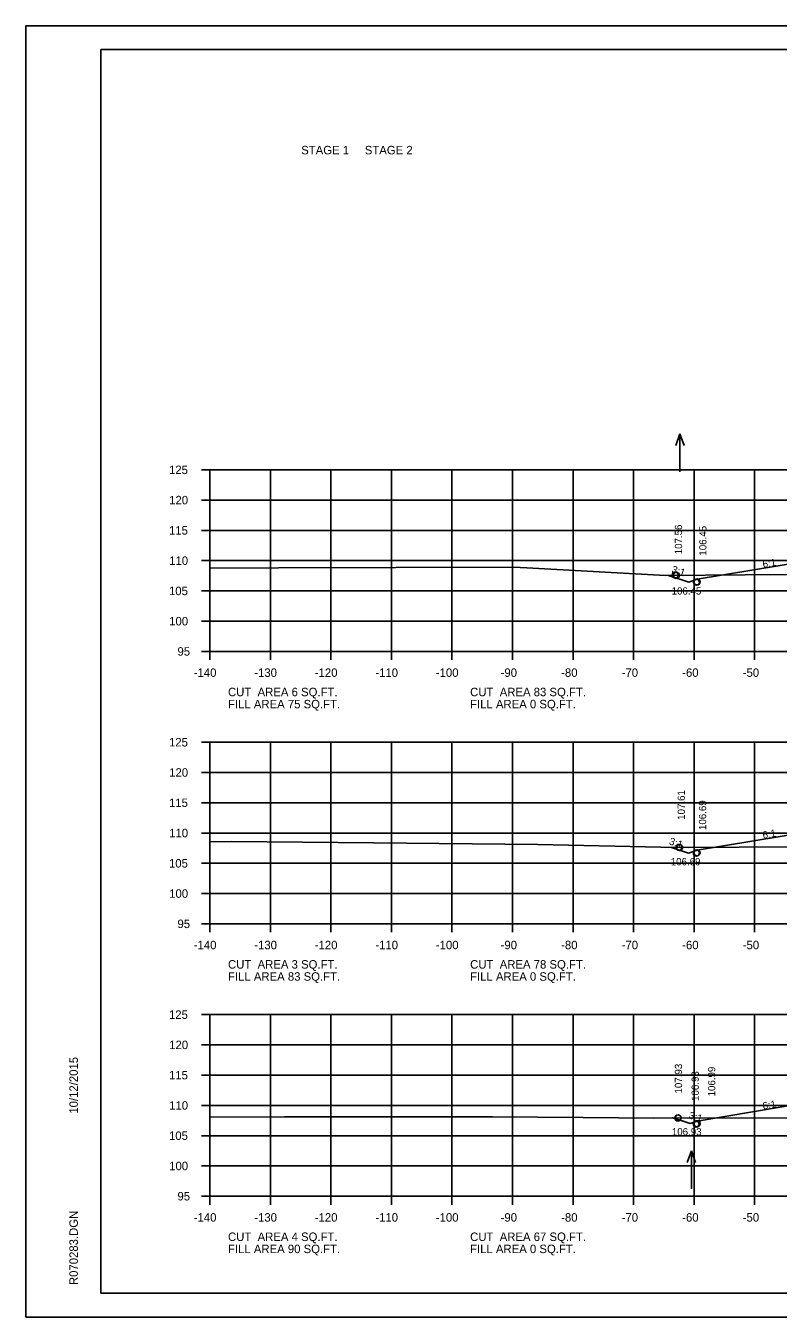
# Model space of a CAD drawing. Extents: x 1175611 to 1176402, y -433344 to -416213.
# Drawn here: x 1175610.6 to 1175734.9, y -425876.7 to -425663.4 of the extents above; entities that cross this region are included whole.
import ezdxf

# ---------------------------------------------------------------- set-up
doc = ezdxf.new("R2010")
doc.units = 0
for name, color, linetype in [('Default', 7, 'Continuous'), ('R_Axis', 7, 'Continuous'), ('R_Axis Annot', 7, 'Continuous'), ('R_Border', 7, 'Continuous'), ('R_Exist Surface', 7, 'Continuous'), ('R_Fin Surface', 7, 'Continuous'), ('R_Grid', 7, 'Continuous'), ('R_No Plot', 7, 'Continuous'), ('R_Water Annot', 7, 'Continuous'), ('R_Xsect Elev', 7, 'Continuous'), ('R_Xsect Slope', 7, 'Continuous')]:
    doc.layers.add(name, color=color, linetype=linetype)

msp = doc.modelspace()

# ---------------------------------------------------------------- linework, layer by layer
at = {"layer": 'R_Axis'}
for p, q in [((1175639.57, -425736.72), (1175640.97, -425736.72)), ((1175640.97, -425766.72), (1175640.97, -425736.72)), ((1175639.57, -425741.72), (1175640.97, -425741.72)), ((1175639.57, -425746.72), (1175640.97, -425746.72)), ((1175639.57, -425751.72), (1175640.97, -425751.72)), ((1175639.57, -425756.72), (1175640.97, -425756.72)), ((1175639.57, -425761.72), (1175640.97, -425761.72)), ((1175639.57, -425766.72), (1175640.97, -425766.72)), ((1175640.97, -425766.72), (1175920.97, -425766.72)), ((1175640.97, -425768.12), (1175640.97, -425766.72)), ((1175650.97, -425768.12), (1175650.97, -425766.72)), ((1175660.97, -425768.12), (1175660.97, -425766.72)), ((1175670.97, -425768.12), (1175670.97, -425766.72)), ((1175680.97, -425768.12), (1175680.97, -425766.72)), ((1175690.97, -425768.12), (1175690.97, -425766.72)), ((1175700.97, -425768.12), (1175700.97, -425766.72)), ((1175710.97, -425768.12), (1175710.97, -425766.72)), ((1175720.97, -425768.12), (1175720.97, -425766.72)), ((1175730.97, -425768.12), (1175730.97, -425766.72)), ((1175639.57, -425781.72), (1175640.97, -425781.72)), ((1175640.97, -425811.72), (1175640.97, -425781.72)), ((1175639.57, -425786.72), (1175640.97, -425786.72)), ((1175639.57, -425791.72), (1175640.97, -425791.72)), ((1175639.57, -425796.72), (1175640.97, -425796.72)), ((1175639.57, -425801.72), (1175640.97, -425801.72)), ((1175639.57, -425806.72), (1175640.97, -425806.72)), ((1175639.57, -425811.72), (1175640.97, -425811.72)), ((1175640.97, -425811.72), (1175920.97, -425811.72)), ((1175640.97, -425813.12), (1175640.97, -425811.72)), ((1175650.97, -425813.12), (1175650.97, -425811.72)), ((1175660.97, -425813.12), (1175660.97, -425811.72)), ((1175670.97, -425813.12), (1175670.97, -425811.72)), ((1175680.97, -425813.12), (1175680.97, -425811.72)), ((1175690.97, -425813.12), (1175690.97, -425811.72)), ((1175700.97, -425813.12), (1175700.97, -425811.72)), ((1175710.97, -425813.12), (1175710.97, -425811.72)), ((1175720.97, -425813.12), (1175720.97, -425811.72)), ((1175730.97, -425813.12), (1175730.97, -425811.72)), ((1175639.57, -425826.72), (1175640.97, -425826.72)), ((1175640.97, -425856.72), (1175640.97, -425826.72)), ((1175639.57, -425831.72), (1175640.97, -425831.72)), ((1175639.57, -425836.72), (1175640.97, -425836.72)), ((1175639.57, -425841.72), (1175640.97, -425841.72)), ((1175639.57, -425846.72), (1175640.97, -425846.72)), ((1175639.57, -425851.72), (1175640.97, -425851.72)), ((1175639.57, -425856.72), (1175640.97, -425856.72)), ((1175640.97, -425856.72), (1175920.97, -425856.72)), ((1175640.97, -425858.12), (1175640.97, -425856.72)), ((1175650.97, -425858.12), (1175650.97, -425856.72)), ((1175660.97, -425858.12), (1175660.97, -425856.72)), ((1175670.97, -425858.12), (1175670.97, -425856.72)), ((1175680.97, -425858.12), (1175680.97, -425856.72)), ((1175690.97, -425858.12), (1175690.97, -425856.72)), ((1175700.97, -425858.12), (1175700.97, -425856.72)), ((1175710.97, -425858.12), (1175710.97, -425856.72)), ((1175720.97, -425858.12), (1175720.97, -425856.72)), ((1175730.97, -425858.12), (1175730.97, -425856.72))]:
    msp.add_line(p, q, dxfattribs=at)
at = {"layer": 'R_Border'}
for p, q in [((1175622.97, -425667.26), (1175939.15, -425667.26)), ((1175622.97, -425872.72), (1175622.97, -425667.26)), ((1175622.97, -425872.72), (1175622.97, -425872.72)), ((1175939.15, -425872.72), (1175622.97, -425872.72))]:
    msp.add_line(p, q, dxfattribs=at)
at = {"layer": 'R_Exist Surface'}
for points in [[(1175640.97, -425752.98), (1175652.31, -425752.9), (1175691.12, -425752.81), (1175693.36, -425752.93), (1175716.26, -425754.17), (1175729.39, -425754.09), (1175766.46, -425753.93)], [(1175640.97, -425798.16), (1175644.55, -425798.12), (1175667.98, -425798.34), (1175695.18, -425798.61), (1175715.46, -425799.06), (1175719.99, -425799.13), (1175762.2, -425798.81)], [(1175640.97, -425843.64), (1175653.29, -425843.61), (1175687.66, -425843.58), (1175702.65, -425843.73), (1175714.3, -425843.8), (1175746.99, -425843.76)]]:
    msp.add_lwpolyline(points, dxfattribs=at)
at = {"layer": 'R_Fin Surface'}
for points in [[(1175716.76, -425754.16), (1175720.08, -425755.27), (1175721.48, -425754.8), (1175735.21, -425752.52), (1175743.48, -425751.14), (1175749.48, -425750.9), (1175751.48, -425750.86), (1175780.98, -425750.27), (1175810.48, -425750.86), (1175812.48, -425750.9), (1175818.48, -425751.14), (1175826.75, -425752.52), (1175840.48, -425754.8), (1175842.15, -425755.36), (1175843.95, -425754.76)], [(1175717.23, -425799.09), (1175720.05, -425800.03), (1175721.47, -425799.55), (1175735.2, -425797.27), (1175743.47, -425795.89), (1175749.47, -425795.65), (1175751.47, -425795.61), (1175780.97, -425795.02), (1175810.47, -425795.61), (1175812.47, -425795.65), (1175818.47, -425795.89), (1175826.75, -425797.27), (1175840.47, -425799.55), (1175841.96, -425800.05), (1175843.3, -425799.6)], [(1175717.32, -425843.7), (1175720.3, -425844.69), (1175721.47, -425844.3), (1175735.2, -425842.01), (1175743.47, -425840.64), (1175749.47, -425840.4), (1175751.47, -425840.36), (1175780.97, -425839.77), (1175810.47, -425840.36), (1175812.47, -425840.4), (1175818.47, -425840.64), (1175826.74, -425842.01), (1175840.47, -425844.3), (1175840.47, -425844.3), (1175841.49, -425844.64), (1175842.58, -425844.28)]]:
    msp.add_lwpolyline(points, dxfattribs=at)
at = {"layer": 'R_Grid'}
for p, q in [((1175640.97, -425736.72), (1175920.97, -425736.72)), ((1175640.97, -425766.72), (1175640.97, -425736.72)), ((1175650.97, -425766.72), (1175650.97, -425736.72)), ((1175660.97, -425766.72), (1175660.97, -425736.72)), ((1175670.97, -425766.72), (1175670.97, -425736.72)), ((1175680.97, -425766.72), (1175680.97, -425736.72)), ((1175690.97, -425766.72), (1175690.97, -425736.72)), ((1175700.97, -425766.72), (1175700.97, -425736.72)), ((1175710.97, -425766.72), (1175710.97, -425736.72)), ((1175720.97, -425766.72), (1175720.97, -425736.72)), ((1175730.97, -425766.72), (1175730.97, -425736.72)), ((1175640.97, -425741.72), (1175920.97, -425741.72)), ((1175640.97, -425746.72), (1175920.97, -425746.72)), ((1175640.97, -425751.72), (1175920.97, -425751.72)), ((1175640.97, -425756.72), (1175920.97, -425756.72)), ((1175640.97, -425761.72), (1175920.97, -425761.72)), ((1175640.97, -425766.72), (1175920.97, -425766.72)), ((1175640.97, -425781.72), (1175920.97, -425781.72)), ((1175640.97, -425811.72), (1175640.97, -425781.72)), ((1175650.97, -425811.72), (1175650.97, -425781.72)), ((1175660.97, -425811.72), (1175660.97, -425781.72)), ((1175670.97, -425811.72), (1175670.97, -425781.72)), ((1175680.97, -425811.72), (1175680.97, -425781.72)), ((1175690.97, -425811.72), (1175690.97, -425781.72)), ((1175700.97, -425811.72), (1175700.97, -425781.72)), ((1175710.97, -425811.72), (1175710.97, -425781.72)), ((1175720.97, -425811.72), (1175720.97, -425781.72)), ((1175730.97, -425811.72), (1175730.97, -425781.72)), ((1175640.97, -425786.72), (1175920.97, -425786.72)), ((1175640.97, -425791.72), (1175920.97, -425791.72)), ((1175640.97, -425796.72), (1175920.97, -425796.72)), ((1175640.97, -425801.72), (1175920.97, -425801.72)), ((1175640.97, -425806.72), (1175920.97, -425806.72)), ((1175640.97, -425811.72), (1175920.97, -425811.72)), ((1175640.97, -425826.72), (1175920.97, -425826.72)), ((1175640.97, -425856.72), (1175640.97, -425826.72)), ((1175650.97, -425856.72), (1175650.97, -425826.72)), ((1175660.97, -425856.72), (1175660.97, -425826.72)), ((1175670.97, -425856.72), (1175670.97, -425826.72)), ((1175680.97, -425856.72), (1175680.97, -425826.72)), ((1175690.97, -425856.72), (1175690.97, -425826.72)), ((1175700.97, -425856.72), (1175700.97, -425826.72)), ((1175710.97, -425856.72), (1175710.97, -425826.72)), ((1175720.97, -425856.72), (1175720.97, -425826.72)), ((1175730.97, -425856.72), (1175730.97, -425826.72)), ((1175640.97, -425831.72), (1175920.97, -425831.72)), ((1175640.97, -425836.72), (1175920.97, -425836.72)), ((1175640.97, -425841.72), (1175920.97, -425841.72)), ((1175640.97, -425846.72), (1175920.97, -425846.72)), ((1175640.97, -425851.72), (1175920.97, -425851.72)), ((1175640.97, -425856.72), (1175920.97, -425856.72))]:
    msp.add_line(p, q, dxfattribs=at)
at = {"layer": 'R_No Plot'}
for p, q in [((1175610.57, -425663.37), (1175943.91, -425663.37)), ((1175610.57, -425876.7), (1175943.91, -425876.7))]:
    msp.add_line(p, q, dxfattribs=at)
msp.add_lwpolyline([(1175610.57, -425663.37), (1175943.91, -425663.37), (1175943.91, -425876.7), (1175610.57, -425876.7)], close=True, dxfattribs=at)
for centre in [(1175717.87, -425754.11), (1175718.03, -425754.16), (1175718.03, -425754.16), (1175721.37, -425755.28), (1175721.38, -425755.27), (1175721.47, -425755.24), (1175721.47, -425755.24), (1175718.5, -425799.09), (1175718.59, -425799.11), (1175718.59, -425799.11), (1175721.35, -425800.03), (1175721.36, -425800.03), (1175721.47, -425799.99), (1175721.47, -425799.99), (1175718.33, -425843.79), (1175718.34, -425843.79), (1175718.34, -425843.79), (1175721.32, -425844.79), (1175721.33, -425844.79), (1175721.47, -425844.74), (1175721.47, -425844.74)]:
    msp.add_circle(centre, 0.5, dxfattribs=at)
at = {"layer": 'R_Water Annot'}
for p, q in [((1175718.63, -425730.79), (1175717.93, -425732.71)), ((1175718.63, -425737.07), (1175718.63, -425730.79)), ((1175718.63, -425730.79), (1175719.33, -425732.71)), ((1175720.53, -425849.23), (1175719.83, -425851.15)), ((1175720.53, -425855.51), (1175720.53, -425849.23)), ((1175720.53, -425849.23), (1175721.23, -425851.15))]:
    msp.add_line(p, q, dxfattribs=at)

# ---------------------------------------------------------------- texts
at = {"layer": 'Default'}
for s, p in [('STAGE 1     STAGE 2', (1175656.06, -425684.6)), ('CUT  AREA 6 SQ.FT.', (1175643.97, -425774.12)), ('CUT  AREA 83 SQ.FT.', (1175683.97, -425774.12)), ('FILL AREA 75 SQ.FT.', (1175643.97, -425776.12)), ('FILL AREA 0 SQ.FT.', (1175683.97, -425776.12)), ('CUT  AREA 3 SQ.FT.', (1175643.97, -425819.12)), ('FILL AREA 83 SQ.FT.', (1175643.97, -425821.12)), ('CUT  AREA 78 SQ.FT.', (1175683.97, -425819.12)), ('FILL AREA 0 SQ.FT.', (1175683.97, -425821.12)), ('CUT  AREA 4 SQ.FT.', (1175643.97, -425864.12)), ('CUT  AREA 67 SQ.FT.', (1175683.97, -425864.12)), ('FILL AREA 90 SQ.FT.', (1175643.97, -425866.12)), ('FILL AREA 0 SQ.FT.', (1175683.97, -425866.12))]:
    msp.add_text(s, height=1.4, dxfattribs=at).set_placement(p)
at = {"layer": 'R_Axis Annot'}
for s, p in [('125', (1175634.22, -425737.42)), ('120', (1175634.25, -425742.42)), ('115', (1175634.22, -425747.42)), ('110', (1175634.25, -425752.42)), ('105', (1175634.22, -425757.42)), ('100', (1175634.25, -425762.42)), ('95', (1175635.62, -425767.42)), ('-140', (1175638.31, -425770.92)), ('-130', (1175648.31, -425770.92)), ('-120', (1175658.31, -425770.92)), ('-110', (1175668.31, -425770.92)), ('-100', (1175678.31, -425770.92)), ('-90', (1175689.01, -425770.92)), ('-80', (1175699.01, -425770.92)), ('-70', (1175709.01, -425770.92)), ('-60', (1175719.01, -425770.92)), ('-50', (1175729.01, -425770.92)), ('125', (1175634.22, -425782.42)), ('120', (1175634.25, -425787.42)), ('115', (1175634.22, -425792.42)), ('110', (1175634.25, -425797.42)), ('105', (1175634.22, -425802.42)), ('100', (1175634.25, -425807.42)), ('95', (1175635.62, -425812.42)), ('-140', (1175638.31, -425815.92)), ('-130', (1175648.31, -425815.92)), ('-120', (1175658.31, -425815.92)), ('-110', (1175668.31, -425815.92)), ('-100', (1175678.31, -425815.92)), ('-90', (1175689.01, -425815.92)), ('-80', (1175699.01, -425815.92)), ('-70', (1175709.01, -425815.92)), ('-60', (1175719.01, -425815.92)), ('-50', (1175729.01, -425815.92)), ('125', (1175634.22, -425827.42)), ('120', (1175634.25, -425832.42)), ('115', (1175634.22, -425837.42)), ('110', (1175634.25, -425842.42)), ('105', (1175634.22, -425847.42)), ('100', (1175634.25, -425852.42)), ('95', (1175635.62, -425857.42)), ('-140', (1175638.31, -425860.92)), ('-130', (1175648.31, -425860.92)), ('-120', (1175658.31, -425860.92)), ('-110', (1175668.31, -425860.92)), ('-100', (1175678.31, -425860.92)), ('-90', (1175689.01, -425860.92)), ('-80', (1175699.01, -425860.92)), ('-70', (1175709.01, -425860.92)), ('-60', (1175719.01, -425860.92)), ('-50', (1175729.01, -425860.92))]:
    msp.add_text(s, height=1.4, dxfattribs=at).set_placement(p)
at = {"layer": 'R_Border'}
for s, p in [('10/12/2015', (1175619.16, -425843.08)), ('R070283.DGN', (1175619.16, -425871.4))]:
    msp.add_text(s, height=1.4, rotation=90, dxfattribs=at).set_placement(p)
at = {"layer": 'R_Xsect Elev'}
for s, p in [('107.56', (1175718.99, -425750.67)), ('106.45', (1175723.02, -425750.89)), ('107.61', (1175719.45, -425794.54)), ('106.69', (1175722.97, -425796.22)), ('107.93', (1175718.99, -425839.75)), ('106.93', (1175721.75, -425840.98)), ('106.99', (1175724.47, -425840.23))]:
    msp.add_text(s, height=1.2, rotation=90, dxfattribs=at).set_placement(p)
for s, p in [('106.45', (1175717.26, -425757.33)), ('106.69', (1175717.12, -425802.05)), ('106.93', (1175717.3, -425846.67))]:
    msp.add_text(s, height=1.2, dxfattribs=at).set_placement(p)
at = {"layer": 'R_Xsect Slope'}
for s, rotation, p in [('6:1', 9.4623, (1175732.39, -425752.92)), ('3:1', 341.5651, (1175717.16, -425753.64)), ('6:1', 9.4623, (1175732.39, -425797.66)), ('3:1', 341.5651, (1175716.75, -425798.57)), ('6:1', 9.4623, (1175732.39, -425842.41)), ('3:1', 341.5651, (1175719.99, -425843.82))]:
    msp.add_text(s, height=1.2, rotation=rotation, dxfattribs=at).set_placement(p)

doc.saveas('drawing.dxf')
